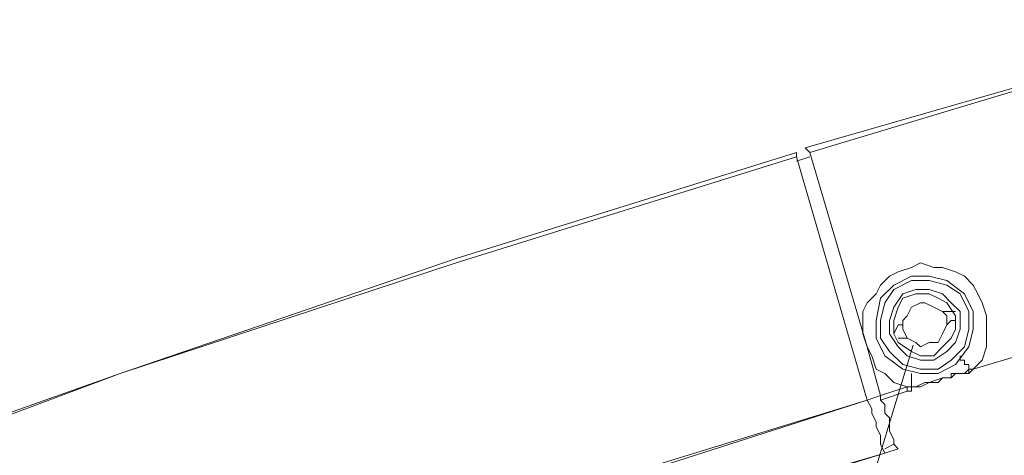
# Model space of a CAD drawing. Extents: x 44 to 177, y -263 to -14.
# Tile 668 of 1056: x 95.59 to 99.81, y -17.36 to -15.48. Entities that reach past the tile are written whole.
import ezdxf

# ---------------------------------------------------------------- set-up
doc = ezdxf.new("R2010")
doc.units = 0
doc.header["$MEASUREMENT"] = 0
doc.layers.add('Livello 1', color=7, linetype='Continuous', lineweight=0)

# ---------------------------------------------------------------- blocks, each defined once
blk = doc.blocks.new('Block_0')
at = {"layer": 'Livello 1', "color": 250, "lineweight": 9, "true_color": 0x333333}
for points in [[(98.9597, -16.0356), (98.9597, -16.0356), (100.8757, -15.4846), (100.8757, -15.4846)], [(100.8757, -15.4846), (100.8757, -15.4846), (98.9787, -16.0546), (98.9787, -16.0546)], [(99.2257, -16.8906), (99.2257, -16.8906), (98.9787, -16.0546), (98.9787, -16.0546)], [(98.9787, -16.0736), (98.9787, -16.0736), (98.9217, -16.0926), (98.9217, -16.0926)], [(99.2257, -17.1186), (99.2257, -17.1186), (98.9217, -16.0736), (98.9217, -16.0736)], [(100.5727, -16.7196), (100.5727, -16.7196), (99.6807, -16.9856), (99.6807, -16.9856)], [(99.6807, -16.9856), (99.6807, -16.9856), (100.5727, -16.7196), (100.5727, -16.7196)], [(99.5487, -16.7386), (99.5487, -16.7386), (99.5677, -16.7386), (99.5677, -16.7386)], [(99.6047, -16.7386), (99.6047, -16.7386), (99.5677, -16.7386), (99.5677, -16.7386)], [(99.3587, -16.7956), (99.3587, -16.7956), (99.3397, -16.8336), (99.3397, -16.8336)], [(99.3587, -16.7956), (99.3587, -16.7956), (99.3777, -16.7956), (99.3777, -16.7956)], [(95.6715, -29.2484), (95.6715, -29.2484), (99.4225, -16.8834), (99.4225, -16.8834)], [(99.2827, -17.0996), (99.2827, -17.0996), (99.2257, -16.8906), (99.2257, -16.8906)], [(99.6807, -16.9856), (99.6807, -16.9856), (99.6617, -17.0046), (99.6617, -17.0046)], [(99.6617, -16.9856), (99.6617, -16.9856), (99.6807, -16.9856), (99.6807, -16.9856)], [(99.2827, -17.0996), (99.2827, -17.0996), (99.3967, -17.0616), (99.3967, -17.0616)], [(99.3967, -17.0616), (99.3967, -17.0616), (99.4157, -17.0616), (99.4157, -17.0616)], [(99.4157, -17.0806), (99.4157, -17.0806), (99.4157, -17.0616), (99.4157, -17.0616)], [(99.2827, -17.0996), (99.2827, -17.0996), (99.2257, -17.1186), (99.2257, -17.1186)], [(99.3967, -17.0806), (99.3967, -17.0806), (99.2827, -17.1186), (99.2827, -17.1186)], [(99.4157, -17.0806), (99.4157, -17.0806), (99.3967, -17.0806), (99.3967, -17.0806)], [(99.3397, -17.3086), (99.3397, -17.3086), (99.3017, -17.3276), (99.3017, -17.3276)], [(98.2587, -17.6506), (98.2587, -17.6506), (99.3017, -17.3466), (99.3017, -17.3466)], [(99.3587, -17.3276), (99.3587, -17.3276), (99.3017, -17.3466), (99.3017, -17.3466)]]:
    blk.add_open_spline(points, degree=3, dxfattribs=at)
for points, knots in [([(57.4157, -88.0546), (57.4157, -88.0546), (57.0927, -86.5536), (57.0927, -86.5536), (57.0927, -86.5536), (56.7897, -85.0516), (56.7897, -85.0516), (56.7897, -85.0516), (56.5237, -83.5506), (56.5237, -83.5506), (56.5237, -83.5506), (56.2957, -82.0496), (56.2957, -82.0496), (56.2957, -82.0496), (56.1067, -80.5296), (56.1067, -80.5296), (56.1067, -80.5296), (55.9737, -79.0096), (55.9737, -79.0096), (55.9737, -79.0096), (55.8597, -77.4886), (55.8597, -77.4886), (55.8597, -77.4886), (55.7837, -75.9496), (55.7837, -75.9496), (55.7837, -75.9496), (55.7647, -74.4296), (55.7647, -74.4296), (55.7647, -74.4296), (55.7647, -72.8906), (55.7647, -72.8906), (55.7647, -72.8906), (55.8027, -71.3706), (55.8027, -71.3706), (55.8027, -71.3706), (55.8977, -69.8496), (55.8977, -69.8496), (55.8977, -69.8496), (56.0117, -68.3296), (56.0117, -68.3296), (56.0117, -68.3296), (56.1827, -66.8096), (56.1827, -66.8096), (56.1827, -66.8096), (56.3717, -65.2896), (56.3717, -65.2896), (56.3717, -65.2896), (56.6187, -63.7886), (56.6187, -63.7886), (56.6187, -63.7886), (56.9037, -62.2676), (56.9037, -62.2676), (56.9037, -62.2676), (57.2067, -60.7856), (57.2067, -60.7856), (57.2067, -60.7856), (57.5667, -59.2846), (57.5667, -59.2846), (57.5667, -59.2846), (57.9467, -57.8216), (57.9467, -57.8216), (57.9467, -57.8216), (58.3827, -56.3586), (58.3827, -56.3586), (58.3827, -56.3586), (58.8377, -54.8956), (58.8377, -54.8956), (58.8377, -54.8956), (59.3317, -53.4506), (59.3317, -53.4506), (59.3317, -53.4506), (59.8817, -52.0256), (59.8817, -52.0256), (59.8817, -52.0256), (60.4507, -50.6006), (60.4507, -50.6006), (60.4507, -50.6006), (61.0577, -49.1946), (61.0577, -49.1946), (61.0577, -49.1946), (61.7027, -47.8076), (61.7027, -47.8076), (61.7027, -47.8076), (62.3667, -46.4386), (62.3667, -46.4386), (62.3667, -46.4386), (63.0877, -45.0896), (63.0877, -45.0896), (63.0877, -45.0896), (63.8277, -43.7596), (63.8277, -43.7596), (63.8277, -43.7596), (64.6047, -42.4486), (64.6047, -42.4486), (64.6047, -42.4486), (65.4207, -41.1566), (65.4207, -41.1566), (65.4207, -41.1566), (66.2747, -39.8836), (66.2747, -39.8836), (66.2747, -39.8836), (67.1467, -38.6296), (67.1467, -38.6296), (67.1467, -38.6296), (68.0577, -37.4126), (68.0577, -37.4126), (68.0577, -37.4126), (68.9877, -36.1966), (68.9877, -36.1966), (68.9877, -36.1966), (69.9547, -35.0186), (69.9547, -35.0186), (69.9547, -35.0186), (70.9597, -33.8596), (70.9597, -33.8596), (70.9597, -33.8596), (71.9847, -32.7386), (71.9847, -32.7386), (71.9847, -32.7386), (73.0467, -31.6366), (73.0467, -31.6366), (73.0467, -31.6366), (74.1277, -30.5526), (74.1277, -30.5526), (74.1277, -30.5526), (75.2287, -29.5076), (75.2287, -29.5076), (75.2287, -29.5076), (76.3667, -28.4816), (76.3667, -28.4816), (76.3667, -28.4816), (77.5237, -27.4936), (77.5237, -27.4936), (77.5237, -27.4936), (78.7187, -26.5246), (78.7187, -26.5246), (78.7187, -26.5246), (79.9327, -25.5936), (79.9327, -25.5936), (79.9327, -25.5936), (81.1657, -24.7006), (81.1657, -24.7006), (81.1657, -24.7006), (82.4177, -23.8266), (82.4177, -23.8266), (82.4177, -23.8266), (83.6887, -22.9906), (83.6887, -22.9906), (83.6887, -22.9906), (84.9977, -22.1916), (84.9977, -22.1916), (84.9977, -22.1916), (86.3067, -21.4316), (86.3067, -21.4316), (86.3067, -21.4316), (87.6537, -20.6906), (87.6537, -20.6906), (87.6537, -20.6906), (89.0007, -19.9876), (89.0007, -19.9876), (89.0007, -19.9876), (90.3667, -19.3226), (90.3667, -19.3226), (90.3667, -19.3226), (91.7517, -18.6766), (91.7517, -18.6766), (91.7517, -18.6766), (93.1557, -18.0876), (93.1557, -18.0876), (93.1557, -18.0876), (94.5777, -17.5176), (94.5777, -17.5176), (94.5777, -17.5176), (96.0197, -17.0046), (96.0197, -17.0046), (96.0197, -17.0046), (97.4617, -16.5106), (97.4617, -16.5106), (97.4617, -16.5106), (98.9217, -16.0546), (98.9217, -16.0546)], [0, 0, 0, 0, 1, 1, 1, 2, 2, 2, 3, 3, 3, 4, 4, 4, 5, 5, 5, 6, 6, 6, 7, 7, 7, 8, 8, 8, 9, 9, 9, 10, 10, 10, 11, 11, 11, 12, 12, 12, 13, 13, 13, 14, 14, 14, 15, 15, 15, 16, 16, 16, 17, 17, 17, 18, 18, 18, 19, 19, 19, 20, 20, 20, 21, 21, 21, 22, 22, 22, 23, 23, 23, 24, 24, 24, 25, 25, 25, 26, 26, 26, 27, 27, 27, 28, 28, 28, 29, 29, 29, 30, 30, 30, 31, 31, 31, 32, 32, 32, 33, 33, 33, 34, 34, 34, 35, 35, 35, 36, 36, 36, 37, 37, 37, 38, 38, 38, 39, 39, 39, 40, 40, 40, 41, 41, 41, 42, 42, 42, 43, 43, 43, 44, 44, 44, 45, 45, 45, 46, 46, 46, 47, 47, 47, 48, 48, 48, 49, 49, 49, 50, 50, 50, 51, 51, 51, 52, 52, 52, 53, 53, 53, 54, 54, 54, 55, 55, 55, 56, 56, 56, 57, 57, 57, 58, 58, 58, 59, 59, 59, 60, 60, 60, 60]), ([(98.9217, -16.0546), (98.9217, -16.0546), (98.9217, -16.0546), (98.9217, -16.0546), (98.9217, -16.0546), (98.9217, -16.0736), (98.9217, -16.0736)], [0, 0, 0, 0, 1, 1, 1, 2, 2, 2, 2]), ([(98.9787, -16.0546), (98.9787, -16.0546), (98.9787, -16.0546), (98.9787, -16.0546), (98.9787, -16.0546), (98.9597, -16.0356), (98.9597, -16.0356)], [0, 0, 0, 0, 1, 1, 1, 2, 2, 2, 2]), ([(98.9217, -16.0736), (98.9217, -16.0736), (97.4617, -16.5296), (97.4617, -16.5296), (97.4617, -16.5296), (96.0197, -17.0046), (96.0197, -17.0046), (96.0197, -17.0046), (94.5967, -17.5366), (94.5967, -17.5366), (94.5967, -17.5366), (93.1747, -18.1066), (93.1747, -18.1066), (93.1747, -18.1066), (91.7707, -18.6956), (91.7707, -18.6956), (91.7707, -18.6956), (90.3857, -19.3226), (90.3857, -19.3226), (90.3857, -19.3226), (89.0007, -20.0066), (89.0007, -20.0066), (89.0007, -20.0066), (87.6537, -20.7096), (87.6537, -20.7096), (87.6537, -20.7096), (86.3067, -21.4316), (86.3067, -21.4316), (86.3067, -21.4316), (84.9977, -22.2106), (84.9977, -22.2106), (84.9977, -22.2106), (83.7077, -23.0096), (83.7077, -23.0096), (83.7077, -23.0096), (82.4177, -23.8456), (82.4177, -23.8456), (82.4177, -23.8456), (81.1657, -24.7196), (81.1657, -24.7196), (81.1657, -24.7196), (79.9327, -25.6126), (79.9327, -25.6126), (79.9327, -25.6126), (78.7187, -26.5436), (78.7187, -26.5436), (78.7187, -26.5436), (77.5427, -27.5126), (77.5427, -27.5126), (77.5427, -27.5126), (76.3857, -28.5006), (76.3857, -28.5006), (76.3857, -28.5006), (75.2477, -29.5076), (75.2477, -29.5076), (75.2477, -29.5076), (74.1277, -30.5716), (74.1277, -30.5716), (74.1277, -30.5716), (73.0467, -31.6366), (73.0467, -31.6366), (73.0467, -31.6366), (72.0037, -32.7386), (72.0037, -32.7386), (72.0037, -32.7386), (70.9787, -33.8786), (70.9787, -33.8786), (70.9787, -33.8786), (69.9737, -35.0376), (69.9737, -35.0376), (69.9737, -35.0376), (69.0057, -36.2156), (69.0057, -36.2156), (69.0057, -36.2156), (68.0577, -37.4126), (68.0577, -37.4126), (68.0577, -37.4126), (67.1657, -38.6476), (67.1657, -38.6476), (67.1657, -38.6476), (66.2747, -39.8836), (66.2747, -39.8836), (66.2747, -39.8836), (65.4397, -41.1566), (65.4397, -41.1566), (65.4397, -41.1566), (64.6237, -42.4486), (64.6237, -42.4486), (64.6237, -42.4486), (63.8467, -43.7786), (63.8467, -43.7786), (63.8467, -43.7786), (63.1067, -45.1086), (63.1067, -45.1086), (63.1067, -45.1086), (62.3857, -46.4576), (62.3857, -46.4576), (62.3857, -46.4576), (61.7027, -47.8266), (61.7027, -47.8266), (61.7027, -47.8266), (61.0767, -49.2136), (61.0767, -49.2136), (61.0767, -49.2136), (60.4697, -50.6006), (60.4697, -50.6006), (60.4697, -50.6006), (59.8817, -52.0256), (59.8817, -52.0256), (59.8817, -52.0256), (59.3507, -53.4506), (59.3507, -53.4506), (59.3507, -53.4506), (58.8567, -54.8956), (58.8567, -54.8956), (58.8567, -54.8956), (58.3827, -56.3586), (58.3827, -56.3586), (58.3827, -56.3586), (57.9657, -57.8216), (57.9657, -57.8216), (57.9657, -57.8216), (57.5667, -59.3036), (57.5667, -59.3036), (57.5667, -59.3036), (57.2257, -60.7856), (57.2257, -60.7856), (57.2257, -60.7856), (56.9037, -62.2876), (56.9037, -62.2876), (56.9037, -62.2876), (56.6377, -63.7886), (56.6377, -63.7886), (56.6377, -63.7886), (56.3907, -65.2896), (56.3907, -65.2896), (56.3907, -65.2896), (56.2017, -66.8096), (56.2017, -66.8096), (56.2017, -66.8096), (56.0307, -68.3296), (56.0307, -68.3296), (56.0307, -68.3296), (55.9167, -69.8496), (55.9167, -69.8496), (55.9167, -69.8496), (55.8217, -71.3706), (55.8217, -71.3706), (55.8217, -71.3706), (55.7837, -72.8906), (55.7837, -72.8906), (55.7837, -72.8906), (55.7647, -74.4296), (55.7647, -74.4296), (55.7647, -74.4296), (55.8027, -75.9496), (55.8027, -75.9496), (55.8027, -75.9496), (55.8787, -77.4886), (55.8787, -77.4886), (55.8787, -77.4886), (55.9927, -79.0096), (55.9927, -79.0096), (55.9927, -79.0096), (56.1257, -80.5296), (56.1257, -80.5296), (56.1257, -80.5296), (56.3147, -82.0496), (56.3147, -82.0496), (56.3147, -82.0496), (56.5427, -83.5506), (56.5427, -83.5506), (56.5427, -83.5506), (56.8087, -85.0516), (56.8087, -85.0516), (56.8087, -85.0516), (57.0927, -86.5536), (57.0927, -86.5536), (57.0927, -86.5536), (57.4347, -88.0546), (57.4347, -88.0546)], [0, 0, 0, 0, 1, 1, 1, 2, 2, 2, 3, 3, 3, 4, 4, 4, 5, 5, 5, 6, 6, 6, 7, 7, 7, 8, 8, 8, 9, 9, 9, 10, 10, 10, 11, 11, 11, 12, 12, 12, 13, 13, 13, 14, 14, 14, 15, 15, 15, 16, 16, 16, 17, 17, 17, 18, 18, 18, 19, 19, 19, 20, 20, 20, 21, 21, 21, 22, 22, 22, 23, 23, 23, 24, 24, 24, 25, 25, 25, 26, 26, 26, 27, 27, 27, 28, 28, 28, 29, 29, 29, 30, 30, 30, 31, 31, 31, 32, 32, 32, 33, 33, 33, 34, 34, 34, 35, 35, 35, 36, 36, 36, 37, 37, 37, 38, 38, 38, 39, 39, 39, 40, 40, 40, 41, 41, 41, 42, 42, 42, 43, 43, 43, 44, 44, 44, 45, 45, 45, 46, 46, 46, 47, 47, 47, 48, 48, 48, 49, 49, 49, 50, 50, 50, 51, 51, 51, 52, 52, 52, 53, 53, 53, 54, 54, 54, 55, 55, 55, 56, 56, 56, 57, 57, 57, 58, 58, 58, 59, 59, 59, 60, 60, 60, 60]), ([(99.2257, -16.8906), (99.2257, -16.8906), (99.2067, -16.8336), (99.2067, -16.8336), (99.2067, -16.8336), (99.2067, -16.7956), (99.2067, -16.7956), (99.2067, -16.7956), (99.2067, -16.7386), (99.2067, -16.7386), (99.2067, -16.7386), (99.2257, -16.7006), (99.2257, -16.7006), (99.2257, -16.7006), (99.2637, -16.6626), (99.2637, -16.6626), (99.2637, -16.6626), (99.2827, -16.6246), (99.2827, -16.6246), (99.2827, -16.6246), (99.3207, -16.5866), (99.3207, -16.5866), (99.3207, -16.5866), (99.3587, -16.5676), (99.3587, -16.5676), (99.3587, -16.5676), (99.4157, -16.5486), (99.4157, -16.5486), (99.4157, -16.5486), (99.4537, -16.5296), (99.4537, -16.5296), (99.4537, -16.5296), (99.5107, -16.5486), (99.5107, -16.5486), (99.5107, -16.5486), (99.5487, -16.5486), (99.5487, -16.5486), (99.5487, -16.5486), (99.6047, -16.5676), (99.6047, -16.5676), (99.6047, -16.5676), (99.6427, -16.5866), (99.6427, -16.5866), (99.6427, -16.5866), (99.6807, -16.6246), (99.6807, -16.6246), (99.6807, -16.6246), (99.6997, -16.6626), (99.6997, -16.6626), (99.6997, -16.6626), (99.7187, -16.7006), (99.7187, -16.7006), (99.7187, -16.7006), (99.7377, -16.7576), (99.7377, -16.7576), (99.7377, -16.7576), (99.7377, -16.7956), (99.7377, -16.7956), (99.7377, -16.7956), (99.7377, -16.8526), (99.7377, -16.8526), (99.7377, -16.8526), (99.7377, -16.8906), (99.7377, -16.8906), (99.7377, -16.8906), (99.7187, -16.9476), (99.7187, -16.9476), (99.7187, -16.9476), (99.6807, -16.9856), (99.6807, -16.9856)], [0, 0, 0, 0, 1, 1, 1, 2, 2, 2, 3, 3, 3, 4, 4, 4, 5, 5, 5, 6, 6, 6, 7, 7, 7, 8, 8, 8, 9, 9, 9, 10, 10, 10, 11, 11, 11, 12, 12, 12, 13, 13, 13, 14, 14, 14, 15, 15, 15, 16, 16, 16, 17, 17, 17, 18, 18, 18, 19, 19, 19, 20, 20, 20, 21, 21, 21, 22, 22, 22, 23, 23, 23, 23]), ([(99.5297, -17.0046), (99.5297, -17.0046), (99.4537, -17.0046), (99.4537, -17.0046), (99.4537, -17.0046), (99.3777, -16.9856), (99.3777, -16.9856), (99.3777, -16.9856), (99.3017, -16.9286), (99.3017, -16.9286), (99.3017, -16.9286), (99.2637, -16.8526), (99.2637, -16.8526), (99.2637, -16.8526), (99.2637, -16.7766), (99.2637, -16.7766), (99.2637, -16.7766), (99.2827, -16.6816), (99.2827, -16.6816), (99.2827, -16.6816), (99.3397, -16.6246), (99.3397, -16.6246), (99.3397, -16.6246), (99.4157, -16.5866), (99.4157, -16.5866), (99.4157, -16.5866), (99.4917, -16.5866), (99.4917, -16.5866), (99.4917, -16.5866), (99.5677, -16.6056), (99.5677, -16.6056), (99.5677, -16.6056), (99.6427, -16.6626), (99.6427, -16.6626), (99.6427, -16.6626), (99.6807, -16.7386), (99.6807, -16.7386), (99.6807, -16.7386), (99.6807, -16.8146), (99.6807, -16.8146), (99.6807, -16.8146), (99.6617, -16.8906), (99.6617, -16.8906), (99.6617, -16.8906), (99.6047, -16.9666), (99.6047, -16.9666), (99.6047, -16.9666), (99.5297, -17.0046), (99.5297, -17.0046)], [0, 0, 0, 0, 1, 1, 1, 2, 2, 2, 3, 3, 3, 4, 4, 4, 5, 5, 5, 6, 6, 6, 7, 7, 7, 8, 8, 8, 9, 9, 9, 10, 10, 10, 11, 11, 11, 12, 12, 12, 13, 13, 13, 14, 14, 14, 15, 15, 15, 16, 16, 16, 16]), ([(99.5297, -16.9856), (99.5297, -16.9856), (99.5857, -16.9476), (99.5857, -16.9476), (99.5857, -16.9476), (99.6427, -16.8906), (99.6427, -16.8906), (99.6427, -16.8906), (99.6617, -16.8146), (99.6617, -16.8146), (99.6617, -16.8146), (99.6617, -16.7386), (99.6617, -16.7386), (99.6617, -16.7386), (99.6237, -16.6626), (99.6237, -16.6626), (99.6237, -16.6626), (99.5677, -16.6246), (99.5677, -16.6246), (99.5677, -16.6246), (99.4917, -16.6056), (99.4917, -16.6056), (99.4917, -16.6056), (99.4157, -16.6056), (99.4157, -16.6056), (99.4157, -16.6056), (99.3397, -16.6436), (99.3397, -16.6436), (99.3397, -16.6436), (99.3017, -16.7006), (99.3017, -16.7006), (99.3017, -16.7006), (99.2827, -16.7766), (99.2827, -16.7766), (99.2827, -16.7766), (99.2827, -16.8526), (99.2827, -16.8526), (99.2827, -16.8526), (99.3207, -16.9096), (99.3207, -16.9096), (99.3207, -16.9096), (99.3777, -16.9666), (99.3777, -16.9666), (99.3777, -16.9666), (99.4537, -16.9856), (99.4537, -16.9856), (99.4537, -16.9856), (99.5297, -16.9856), (99.5297, -16.9856)], [0, 0, 0, 0, 1, 1, 1, 2, 2, 2, 3, 3, 3, 4, 4, 4, 5, 5, 5, 6, 6, 6, 7, 7, 7, 8, 8, 8, 9, 9, 9, 10, 10, 10, 11, 11, 11, 12, 12, 12, 13, 13, 13, 14, 14, 14, 15, 15, 15, 16, 16, 16, 16]), ([(99.5107, -16.9476), (99.5107, -16.9476), (99.4537, -16.9476), (99.4537, -16.9476), (99.4537, -16.9476), (99.3967, -16.9286), (99.3967, -16.9286), (99.3967, -16.9286), (99.3587, -16.8906), (99.3587, -16.8906), (99.3587, -16.8906), (99.3207, -16.8336), (99.3207, -16.8336), (99.3207, -16.8336), (99.3207, -16.7766), (99.3207, -16.7766), (99.3207, -16.7766), (99.3397, -16.7196), (99.3397, -16.7196), (99.3397, -16.7196), (99.3777, -16.6626), (99.3777, -16.6626), (99.3777, -16.6626), (99.4347, -16.6436), (99.4347, -16.6436), (99.4347, -16.6436), (99.4917, -16.6436), (99.4917, -16.6436), (99.4917, -16.6436), (99.5487, -16.6626), (99.5487, -16.6626), (99.5487, -16.6626), (99.5857, -16.7006), (99.5857, -16.7006), (99.5857, -16.7006), (99.6237, -16.7386), (99.6237, -16.7386), (99.6237, -16.7386), (99.6237, -16.8146), (99.6237, -16.8146), (99.6237, -16.8146), (99.6047, -16.8716), (99.6047, -16.8716), (99.6047, -16.8716), (99.5677, -16.9096), (99.5677, -16.9096), (99.5677, -16.9096), (99.5107, -16.9476), (99.5107, -16.9476)], [0, 0, 0, 0, 1, 1, 1, 2, 2, 2, 3, 3, 3, 4, 4, 4, 5, 5, 5, 6, 6, 6, 7, 7, 7, 8, 8, 8, 9, 9, 9, 10, 10, 10, 11, 11, 11, 12, 12, 12, 13, 13, 13, 14, 14, 14, 15, 15, 15, 16, 16, 16, 16]), ([(99.5107, -16.9286), (99.5107, -16.9286), (99.5487, -16.8906), (99.5487, -16.8906), (99.5487, -16.8906), (99.5857, -16.8526), (99.5857, -16.8526), (99.5857, -16.8526), (99.6047, -16.8146), (99.6047, -16.8146), (99.6047, -16.8146), (99.6047, -16.7576), (99.6047, -16.7576), (99.6047, -16.7576), (99.5677, -16.7006), (99.5677, -16.7006), (99.5677, -16.7006), (99.5297, -16.6816), (99.5297, -16.6816), (99.5297, -16.6816), (99.4917, -16.6626), (99.4917, -16.6626), (99.4917, -16.6626), (99.4347, -16.6626), (99.4347, -16.6626), (99.4347, -16.6626), (99.3777, -16.6816), (99.3777, -16.6816), (99.3777, -16.6816), (99.3587, -16.7196), (99.3587, -16.7196), (99.3587, -16.7196), (99.3397, -16.7766), (99.3397, -16.7766), (99.3397, -16.7766), (99.3397, -16.8336), (99.3397, -16.8336), (99.3397, -16.8336), (99.3587, -16.8716), (99.3587, -16.8716), (99.3587, -16.8716), (99.4157, -16.9096), (99.4157, -16.9096), (99.4157, -16.9096), (99.4537, -16.9286), (99.4537, -16.9286), (99.4537, -16.9286), (99.5107, -16.9286), (99.5107, -16.9286)], [0, 0, 0, 0, 1, 1, 1, 2, 2, 2, 3, 3, 3, 4, 4, 4, 5, 5, 5, 6, 6, 6, 7, 7, 7, 8, 8, 8, 9, 9, 9, 10, 10, 10, 11, 11, 11, 12, 12, 12, 13, 13, 13, 14, 14, 14, 15, 15, 15, 16, 16, 16, 16]), ([(99.4157, -16.7196), (99.4157, -16.7196), (99.3967, -16.7576), (99.3967, -16.7576), (99.3967, -16.7576), (99.3777, -16.7766), (99.3777, -16.7766), (99.3777, -16.7766), (99.3777, -16.8146), (99.3777, -16.8146), (99.3777, -16.8146), (99.3967, -16.8526), (99.3967, -16.8526), (99.3967, -16.8526), (99.4347, -16.8716), (99.4347, -16.8716), (99.4347, -16.8716), (99.4537, -16.8906), (99.4537, -16.8906), (99.4537, -16.8906), (99.4917, -16.8716), (99.4917, -16.8716), (99.4917, -16.8716), (99.5297, -16.8716), (99.5297, -16.8716), (99.5297, -16.8716), (99.5487, -16.8336), (99.5487, -16.8336), (99.5487, -16.8336), (99.5677, -16.7956), (99.5677, -16.7956), (99.5677, -16.7956), (99.5677, -16.7576), (99.5677, -16.7576), (99.5677, -16.7576), (99.5487, -16.7386), (99.5487, -16.7386), (99.5487, -16.7386), (99.5107, -16.7196), (99.5107, -16.7196), (99.5107, -16.7196), (99.4727, -16.7006), (99.4727, -16.7006), (99.4727, -16.7006), (99.4537, -16.7006), (99.4537, -16.7006), (99.4537, -16.7006), (99.4157, -16.7196), (99.4157, -16.7196)], [0, 0, 0, 0, 1, 1, 1, 2, 2, 2, 3, 3, 3, 4, 4, 4, 5, 5, 5, 6, 6, 6, 7, 7, 7, 8, 8, 8, 9, 9, 9, 10, 10, 10, 11, 11, 11, 12, 12, 12, 13, 13, 13, 14, 14, 14, 15, 15, 15, 16, 16, 16, 16]), ([(99.6047, -16.7766), (99.6047, -16.7766), (99.5857, -16.7766), (99.5857, -16.7766), (99.5857, -16.7766), (99.5677, -16.7956), (99.5677, -16.7956)], [0, 0, 0, 0, 1, 1, 1, 2, 2, 2, 2]), ([(99.3967, -16.8526), (99.3967, -16.8526), (99.3777, -16.8526), (99.3777, -16.8526), (99.3777, -16.8526), (99.3587, -16.8526), (99.3587, -16.8526)], [0, 0, 0, 0, 1, 1, 1, 2, 2, 2, 2]), ([(99.3967, -17.0616), (99.3967, -17.0616), (99.3397, -17.0426), (99.3397, -17.0426), (99.3397, -17.0426), (99.3017, -17.0046), (99.3017, -17.0046), (99.3017, -17.0046), (99.2637, -16.9856), (99.2637, -16.9856), (99.2637, -16.9856), (99.2447, -16.9286), (99.2447, -16.9286), (99.2447, -16.9286), (99.2257, -16.8906), (99.2257, -16.8906)], [0, 0, 0, 0, 1, 1, 1, 2, 2, 2, 3, 3, 3, 4, 4, 4, 5, 5, 5, 5]), ([(99.6617, -16.9856), (99.6617, -16.9856), (99.6617, -16.9856), (99.6617, -16.9856), (99.6617, -16.9856), (99.6617, -16.9666), (99.6617, -16.9666), (99.6617, -16.9666), (99.6427, -16.9666), (99.6427, -16.9666), (99.6427, -16.9666), (99.6427, -16.9476), (99.6427, -16.9476), (99.6427, -16.9476), (99.6237, -16.9476), (99.6237, -16.9476), (99.6237, -16.9476), (99.6237, -16.9286), (99.6237, -16.9286)], [0, 0, 0, 0, 1, 1, 1, 2, 2, 2, 3, 3, 3, 4, 4, 4, 5, 5, 5, 6, 6, 6, 6]), ([(99.4157, -17.0046), (99.4157, -17.0046), (99.4157, -17.0046), (99.4157, -17.0046), (99.4157, -17.0046), (99.4157, -17.0236), (99.4157, -17.0236), (99.4157, -17.0236), (99.4157, -17.0426), (99.4157, -17.0426), (99.4157, -17.0426), (99.4157, -17.0616), (99.4157, -17.0616)], [0, 0, 0, 0, 1, 1, 1, 2, 2, 2, 3, 3, 3, 4, 4, 4, 4]), ([(99.5857, -17.0236), (99.5857, -17.0236), (99.5857, -17.0236), (99.5857, -17.0236), (99.5857, -17.0236), (99.5677, -17.0236), (99.5677, -17.0236), (99.5677, -17.0236), (99.5487, -17.0236), (99.5487, -17.0236), (99.5487, -17.0236), (99.5297, -17.0426), (99.5297, -17.0426), (99.5297, -17.0426), (99.4917, -17.0426), (99.4917, -17.0426)], [0, 0, 0, 0, 1, 1, 1, 2, 2, 2, 3, 3, 3, 4, 4, 4, 5, 5, 5, 5]), ([(99.4917, -17.0426), (99.4917, -17.0426), (99.4917, -17.0426), (99.4917, -17.0426), (99.4917, -17.0426), (99.5487, -17.0236), (99.5487, -17.0236), (99.5487, -17.0236), (99.5677, -17.0236), (99.5677, -17.0236), (99.5677, -17.0236), (99.5857, -17.0236), (99.5857, -17.0236)], [0, 0, 0, 0, 1, 1, 1, 2, 2, 2, 3, 3, 3, 4, 4, 4, 4]), ([(99.5857, -17.0236), (99.5857, -17.0236), (99.5857, -17.0236), (99.5857, -17.0236), (99.5857, -17.0236), (99.5857, -17.0046), (99.5857, -17.0046), (99.5857, -17.0046), (99.6047, -17.0046), (99.6047, -17.0046), (99.6047, -17.0046), (99.6427, -17.0046), (99.6427, -17.0046), (99.6427, -17.0046), (99.6617, -16.9856), (99.6617, -16.9856)], [0, 0, 0, 0, 1, 1, 1, 2, 2, 2, 3, 3, 3, 4, 4, 4, 5, 5, 5, 5]), ([(99.6617, -17.0046), (99.6617, -17.0046), (99.6617, -17.0046), (99.6617, -17.0046), (99.6617, -17.0046), (99.6237, -17.0046), (99.6237, -17.0046), (99.6237, -17.0046), (99.6047, -17.0046), (99.6047, -17.0046), (99.6047, -17.0046), (99.5857, -17.0236), (99.5857, -17.0236)], [0, 0, 0, 0, 1, 1, 1, 2, 2, 2, 3, 3, 3, 4, 4, 4, 4]), ([(99.6617, -16.9856), (99.6617, -16.9856), (99.6617, -16.9856), (99.6617, -16.9856), (99.6617, -16.9856), (99.6617, -17.0046), (99.6617, -17.0046)], [0, 0, 0, 0, 1, 1, 1, 2, 2, 2, 2]), ([(99.3967, -17.0616), (99.3967, -17.0616), (99.3967, -17.0616), (99.3967, -17.0616), (99.3967, -17.0616), (99.3967, -17.0806), (99.3967, -17.0806)], [0, 0, 0, 0, 1, 1, 1, 2, 2, 2, 2]), ([(99.4917, -17.0426), (99.4917, -17.0426), (99.4917, -17.0426), (99.4917, -17.0426), (99.4917, -17.0426), (99.4537, -17.0616), (99.4537, -17.0616), (99.4537, -17.0616), (99.4157, -17.0616), (99.4157, -17.0616), (99.4157, -17.0616), (99.4157, -17.0806), (99.4157, -17.0806)], [0, 0, 0, 0, 1, 1, 1, 2, 2, 2, 3, 3, 3, 4, 4, 4, 4]), ([(99.4157, -17.0616), (99.4157, -17.0616), (99.4347, -17.0616), (99.4347, -17.0616), (99.4347, -17.0616), (99.4727, -17.0426), (99.4727, -17.0426), (99.4727, -17.0426), (99.4917, -17.0426), (99.4917, -17.0426)], [0, 0, 0, 0, 1, 1, 1, 2, 2, 2, 3, 3, 3, 3]), ([(99.2827, -17.1186), (99.2827, -17.1186), (99.2827, -17.1186), (99.2827, -17.1186), (99.2827, -17.1186), (99.2827, -17.0996), (99.2827, -17.0996)], [0, 0, 0, 0, 1, 1, 1, 2, 2, 2, 2]), ([(58.4967, -87.7886), (58.4967, -87.7886), (58.1557, -86.3256), (58.1557, -86.3256), (58.1557, -86.3256), (57.8707, -84.8616), (57.8707, -84.8616), (57.8707, -84.8616), (57.6047, -83.3796), (57.6047, -83.3796), (57.6047, -83.3796), (57.3967, -81.8976), (57.3967, -81.8976), (57.3967, -81.8976), (57.2067, -80.4156), (57.2067, -80.4156), (57.2067, -80.4156), (57.0547, -78.9146), (57.0547, -78.9146), (57.0547, -78.9146), (56.9597, -77.4126), (56.9597, -77.4126), (56.9597, -77.4126), (56.8847, -75.9116), (56.8847, -75.9116), (56.8847, -75.9116), (56.8657, -74.4106), (56.8657, -74.4106), (56.8657, -74.4106), (56.8657, -72.9096), (56.8657, -72.9096), (56.8657, -72.9096), (56.9037, -71.4276), (56.9037, -71.4276), (56.9037, -71.4276), (56.9977, -69.9256), (56.9977, -69.9256), (56.9977, -69.9256), (57.1117, -68.4246), (57.1117, -68.4246), (57.1117, -68.4246), (57.2637, -66.9426), (57.2637, -66.9426), (57.2637, -66.9426), (57.4727, -65.4416), (57.4727, -65.4416), (57.4727, -65.4416), (57.6997, -63.9596), (57.6997, -63.9596), (57.6997, -63.9596), (57.9657, -62.4966), (57.9657, -62.4966), (57.9657, -62.4966), (58.2877, -61.0136), (58.2877, -61.0136), (58.2877, -61.0136), (58.6297, -59.5696), (58.6297, -59.5696), (58.6297, -59.5696), (59.0087, -58.1066), (59.0087, -58.1066), (59.0087, -58.1066), (59.4267, -56.6626), (59.4267, -56.6626), (59.4267, -56.6626), (59.8817, -55.2376), (59.8817, -55.2376), (59.8817, -55.2376), (60.3747, -53.8306), (60.3747, -53.8306), (60.3747, -53.8306), (60.9057, -52.4246), (60.9057, -52.4246), (60.9057, -52.4246), (61.4557, -51.0376), (61.4557, -51.0376), (61.4557, -51.0376), (62.0627, -49.6506), (62.0627, -49.6506), (62.0627, -49.6506), (62.6887, -48.2826), (62.6887, -48.2826), (62.6887, -48.2826), (63.3527, -46.9526), (63.3527, -46.9526), (63.3527, -46.9526), (64.0547, -45.6216), (64.0547, -45.6216), (64.0547, -45.6216), (64.7757, -44.3106), (64.7757, -44.3106), (64.7757, -44.3106), (65.5537, -43.0186), (65.5537, -43.0186), (65.5537, -43.0186), (66.3507, -41.7456), (66.3507, -41.7456), (66.3507, -41.7456), (67.1847, -40.5106), (67.1847, -40.5106), (67.1847, -40.5106), (68.0387, -39.2756), (68.0387, -39.2756), (68.0387, -39.2756), (68.9307, -38.0776), (68.9307, -38.0776), (68.9307, -38.0776), (69.8597, -36.8806), (69.8597, -36.8806), (69.8597, -36.8806), (70.8087, -35.7216), (70.8087, -35.7216), (70.8087, -35.7216), (71.7757, -34.6006), (71.7757, -34.6006), (71.7757, -34.6006), (72.7817, -33.4796), (72.7817, -33.4796), (72.7817, -33.4796), (73.8247, -32.3966), (73.8247, -32.3966), (73.8247, -32.3966), (74.8867, -31.3516), (74.8867, -31.3516), (74.8867, -31.3516), (75.9877, -30.3246), (75.9877, -30.3246), (75.9877, -30.3246), (77.0877, -29.3176), (77.0877, -29.3176), (77.0877, -29.3176), (78.2257, -28.3486), (78.2257, -28.3486), (78.2257, -28.3486), (79.4017, -27.3986), (79.4017, -27.3986), (79.4017, -27.3986), (80.5777, -26.4866), (80.5777, -26.4866), (80.5777, -26.4866), (81.7917, -25.5936), (81.7917, -25.5936), (81.7917, -25.5936), (83.0247, -24.7576), (83.0247, -24.7576), (83.0247, -24.7576), (84.2777, -23.9216), (84.2777, -23.9216), (84.2777, -23.9216), (85.5487, -23.1426), (85.5487, -23.1426), (85.5487, -23.1426), (86.8567, -22.3816), (86.8567, -22.3816), (86.8567, -22.3816), (88.1657, -21.6596), (88.1657, -21.6596), (88.1657, -21.6596), (89.4937, -20.9756), (89.4937, -20.9756), (89.4937, -20.9756), (90.8407, -20.3106), (90.8407, -20.3106), (90.8407, -20.3106), (92.2067, -19.6836), (92.2067, -19.6836), (92.2067, -19.6836), (93.5727, -19.1136), (93.5727, -19.1136), (93.5727, -19.1136), (94.9767, -18.5626), (94.9767, -18.5626), (94.9767, -18.5626), (96.3797, -18.0306), (96.3797, -18.0306), (96.3797, -18.0306), (97.8027, -17.5556), (97.8027, -17.5556), (97.8027, -17.5556), (99.2257, -17.1186), (99.2257, -17.1186)], [0, 0, 0, 0, 1, 1, 1, 2, 2, 2, 3, 3, 3, 4, 4, 4, 5, 5, 5, 6, 6, 6, 7, 7, 7, 8, 8, 8, 9, 9, 9, 10, 10, 10, 11, 11, 11, 12, 12, 12, 13, 13, 13, 14, 14, 14, 15, 15, 15, 16, 16, 16, 17, 17, 17, 18, 18, 18, 19, 19, 19, 20, 20, 20, 21, 21, 21, 22, 22, 22, 23, 23, 23, 24, 24, 24, 25, 25, 25, 26, 26, 26, 27, 27, 27, 28, 28, 28, 29, 29, 29, 30, 30, 30, 31, 31, 31, 32, 32, 32, 33, 33, 33, 34, 34, 34, 35, 35, 35, 36, 36, 36, 37, 37, 37, 38, 38, 38, 39, 39, 39, 40, 40, 40, 41, 41, 41, 42, 42, 42, 43, 43, 43, 44, 44, 44, 45, 45, 45, 46, 46, 46, 47, 47, 47, 48, 48, 48, 49, 49, 49, 50, 50, 50, 51, 51, 51, 52, 52, 52, 53, 53, 53, 54, 54, 54, 55, 55, 55, 56, 56, 56, 57, 57, 57, 58, 58, 58, 59, 59, 59, 60, 60, 60, 60]), ([(99.2257, -17.1186), (99.2257, -17.1186), (97.8027, -17.5746), (97.8027, -17.5746), (97.8027, -17.5746), (96.3797, -18.0496), (96.3797, -18.0496), (96.3797, -18.0496), (94.9767, -18.5626), (94.9767, -18.5626), (94.9767, -18.5626), (93.5917, -19.1136), (93.5917, -19.1136), (93.5917, -19.1136), (92.2067, -19.7026), (92.2067, -19.7026), (92.2067, -19.7026), (90.8407, -20.3296), (90.8407, -20.3296), (90.8407, -20.3296), (89.4937, -20.9756), (89.4937, -20.9756), (89.4937, -20.9756), (88.1657, -21.6786), (88.1657, -21.6786), (88.1657, -21.6786), (86.8567, -22.4006), (86.8567, -22.4006), (86.8567, -22.4006), (85.5677, -23.1426), (85.5677, -23.1426), (85.5677, -23.1426), (84.2967, -23.9406), (84.2967, -23.9406), (84.2967, -23.9406), (83.0437, -24.7576), (83.0437, -24.7576), (83.0437, -24.7576), (81.8107, -25.6126), (81.8107, -25.6126), (81.8107, -25.6126), (80.5967, -26.4866), (80.5967, -26.4866), (80.5967, -26.4866), (79.4017, -27.4176), (79.4017, -27.4176), (79.4017, -27.4176), (78.2447, -28.3486), (78.2447, -28.3486), (78.2447, -28.3486), (77.1067, -29.3176), (77.1067, -29.3176), (77.1067, -29.3176), (75.9877, -30.3246), (75.9877, -30.3246), (75.9877, -30.3246), (74.9057, -31.3516), (74.9057, -31.3516), (74.9057, -31.3516), (73.8437, -32.4156), (73.8437, -32.4156), (73.8437, -32.4156), (72.8007, -33.4986), (72.8007, -33.4986), (72.8007, -33.4986), (71.7947, -34.6006), (71.7947, -34.6006), (71.7947, -34.6006), (70.8087, -35.7406), (70.8087, -35.7406), (70.8087, -35.7406), (69.8597, -36.8996), (69.8597, -36.8996), (69.8597, -36.8996), (68.9497, -38.0776), (68.9497, -38.0776), (68.9497, -38.0776), (68.0577, -39.2756), (68.0577, -39.2756), (68.0577, -39.2756), (67.1847, -40.5106), (67.1847, -40.5106), (67.1847, -40.5106), (66.3697, -41.7646), (66.3697, -41.7646), (66.3697, -41.7646), (65.5537, -43.0376), (65.5537, -43.0376), (65.5537, -43.0376), (64.7947, -44.3106), (64.7947, -44.3106), (64.7947, -44.3106), (64.0737, -45.6216), (64.0737, -45.6216), (64.0737, -45.6216), (63.3717, -46.9526), (63.3717, -46.9526), (63.3717, -46.9526), (62.7077, -48.3016), (62.7077, -48.3016), (62.7077, -48.3016), (62.0627, -49.6506), (62.0627, -49.6506), (62.0627, -49.6506), (61.4747, -51.0376), (61.4747, -51.0376), (61.4747, -51.0376), (60.9057, -52.4246), (60.9057, -52.4246), (60.9057, -52.4246), (60.3937, -53.8306), (60.3937, -53.8306), (60.3937, -53.8306), (59.9007, -55.2376), (59.9007, -55.2376), (59.9007, -55.2376), (59.4447, -56.6816), (59.4447, -56.6816), (59.4447, -56.6816), (59.0277, -58.1066), (59.0277, -58.1066), (59.0277, -58.1066), (58.6487, -59.5696), (58.6487, -59.5696), (58.6487, -59.5696), (58.2877, -61.0326), (58.2877, -61.0326), (58.2877, -61.0326), (57.9847, -62.4966), (57.9847, -62.4966), (57.9847, -62.4966), (57.7187, -63.9596), (57.7187, -63.9596), (57.7187, -63.9596), (57.4917, -65.4416), (57.4917, -65.4416), (57.4917, -65.4416), (57.2827, -66.9426), (57.2827, -66.9426), (57.2827, -66.9426), (57.1307, -68.4246), (57.1307, -68.4246), (57.1307, -68.4246), (57.0167, -69.9256), (57.0167, -69.9256), (57.0167, -69.9256), (56.9217, -71.4276), (56.9217, -71.4276), (56.9217, -71.4276), (56.8847, -72.9096), (56.8847, -72.9096), (56.8847, -72.9096), (56.8657, -74.4106), (56.8657, -74.4106), (56.8657, -74.4106), (56.9037, -75.9116), (56.9037, -75.9116), (56.9037, -75.9116), (56.9787, -77.4126), (56.9787, -77.4126), (56.9787, -77.4126), (57.0737, -78.9146), (57.0737, -78.9146), (57.0737, -78.9146), (57.2257, -80.3966), (57.2257, -80.3966), (57.2257, -80.3966), (57.3967, -81.8976), (57.3967, -81.8976), (57.3967, -81.8976), (57.6237, -83.3796), (57.6237, -83.3796), (57.6237, -83.3796), (57.8897, -84.8616), (57.8897, -84.8616), (57.8897, -84.8616), (58.1737, -86.3256), (58.1737, -86.3256), (58.1737, -86.3256), (58.4967, -87.7886), (58.4967, -87.7886)], [0, 0, 0, 0, 1, 1, 1, 2, 2, 2, 3, 3, 3, 4, 4, 4, 5, 5, 5, 6, 6, 6, 7, 7, 7, 8, 8, 8, 9, 9, 9, 10, 10, 10, 11, 11, 11, 12, 12, 12, 13, 13, 13, 14, 14, 14, 15, 15, 15, 16, 16, 16, 17, 17, 17, 18, 18, 18, 19, 19, 19, 20, 20, 20, 21, 21, 21, 22, 22, 22, 23, 23, 23, 24, 24, 24, 25, 25, 25, 26, 26, 26, 27, 27, 27, 28, 28, 28, 29, 29, 29, 30, 30, 30, 31, 31, 31, 32, 32, 32, 33, 33, 33, 34, 34, 34, 35, 35, 35, 36, 36, 36, 37, 37, 37, 38, 38, 38, 39, 39, 39, 40, 40, 40, 41, 41, 41, 42, 42, 42, 43, 43, 43, 44, 44, 44, 45, 45, 45, 46, 46, 46, 47, 47, 47, 48, 48, 48, 49, 49, 49, 50, 50, 50, 51, 51, 51, 52, 52, 52, 53, 53, 53, 54, 54, 54, 55, 55, 55, 56, 56, 56, 57, 57, 57, 58, 58, 58, 59, 59, 59, 60, 60, 60, 60]), ([(99.2257, -17.1186), (99.2257, -17.1186), (99.2447, -17.1566), (99.2447, -17.1566), (99.2447, -17.1566), (99.2447, -17.1756), (99.2447, -17.1756), (99.2447, -17.1756), (99.2637, -17.2136), (99.2637, -17.2136), (99.2637, -17.2136), (99.2637, -17.2326), (99.2637, -17.2326), (99.2637, -17.2326), (99.2827, -17.2706), (99.2827, -17.2706), (99.2827, -17.2706), (99.2827, -17.2896), (99.2827, -17.2896), (99.2827, -17.2896), (99.2827, -17.3086), (99.2827, -17.3086), (99.2827, -17.3086), (99.3017, -17.3466), (99.3017, -17.3466)], [0, 0, 0, 0, 1, 1, 1, 2, 2, 2, 3, 3, 3, 4, 4, 4, 5, 5, 5, 6, 6, 6, 7, 7, 7, 8, 8, 8, 8]), ([(99.3587, -17.3276), (99.3587, -17.3276), (99.3397, -17.3086), (99.3397, -17.3086), (99.3397, -17.3086), (99.3397, -17.2896), (99.3397, -17.2896), (99.3397, -17.2896), (99.3207, -17.2516), (99.3207, -17.2516), (99.3207, -17.2516), (99.3207, -17.2326), (99.3207, -17.2326), (99.3207, -17.2326), (99.3207, -17.1946), (99.3207, -17.1946), (99.3207, -17.1946), (99.3017, -17.1756), (99.3017, -17.1756), (99.3017, -17.1756), (99.3017, -17.1376), (99.3017, -17.1376), (99.3017, -17.1376), (99.2827, -17.1186), (99.2827, -17.1186)], [0, 0, 0, 0, 1, 1, 1, 2, 2, 2, 3, 3, 3, 4, 4, 4, 5, 5, 5, 6, 6, 6, 7, 7, 7, 8, 8, 8, 8]), ([(99.3017, -17.3466), (99.3017, -17.3466), (97.8787, -17.7836), (97.8787, -17.7836), (97.8787, -17.7836), (96.4557, -18.2586), (96.4557, -18.2586), (96.4557, -18.2586), (95.0527, -18.7716), (95.0527, -18.7716), (95.0527, -18.7716), (93.6677, -19.3226), (93.6677, -19.3226), (93.6677, -19.3226), (92.3017, -19.9116), (92.3017, -19.9116), (92.3017, -19.9116), (90.9357, -20.5196), (90.9357, -20.5196), (90.9357, -20.5196), (89.5887, -21.1846), (89.5887, -21.1846), (89.5887, -21.1846), (88.2797, -21.8686), (88.2797, -21.8686), (88.2797, -21.8686), (86.9707, -22.5906), (86.9707, -22.5906), (86.9707, -22.5906), (85.6807, -23.3326), (85.6807, -23.3326), (85.6807, -23.3326), (84.4097, -24.1306), (84.4097, -24.1306), (84.4097, -24.1306), (83.1577, -24.9476), (83.1577, -24.9476), (83.1577, -24.9476), (81.9247, -25.7836), (81.9247, -25.7836), (81.9247, -25.7836), (80.7297, -26.6766), (80.7297, -26.6766), (80.7297, -26.6766), (79.5347, -27.5886), (79.5347, -27.5886), (79.5347, -27.5886), (78.3777, -28.5196), (78.3777, -28.5196), (78.3777, -28.5196), (77.2397, -29.4886), (77.2397, -29.4886), (77.2397, -29.4886), (76.1387, -30.4956), (76.1387, -30.4956), (76.1387, -30.4956), (75.0577, -31.5226), (75.0577, -31.5226), (75.0577, -31.5226), (73.9957, -32.5676), (73.9957, -32.5676), (73.9957, -32.5676), (72.9707, -33.6506), (72.9707, -33.6506), (72.9707, -33.6506), (71.9657, -34.7526), (71.9657, -34.7526), (71.9657, -34.7526), (70.9787, -35.8736), (70.9787, -35.8736), (70.9787, -35.8736), (70.0307, -37.0326), (70.0307, -37.0326), (70.0307, -37.0326), (69.1197, -38.2106), (69.1197, -38.2106), (69.1197, -38.2106), (68.2287, -39.4086), (68.2287, -39.4086), (68.2287, -39.4086), (67.3747, -40.6436), (67.3747, -40.6436), (67.3747, -40.6436), (66.5397, -41.8786), (66.5397, -41.8786), (66.5397, -41.8786), (65.7437, -43.1516), (65.7437, -43.1516), (65.7437, -43.1516), (64.9847, -44.4246), (64.9847, -44.4246), (64.9847, -44.4246), (64.2637, -45.7356), (64.2637, -45.7356), (64.2637, -45.7356), (63.5617, -47.0476), (63.5617, -47.0476), (63.5617, -47.0476), (62.8977, -48.3966), (62.8977, -48.3966), (62.8977, -48.3966), (62.2717, -49.7456), (62.2717, -49.7456), (62.2717, -49.7456), (61.6837, -51.1136), (61.6837, -51.1136), (61.6837, -51.1136), (61.1147, -52.5006), (61.1147, -52.5006), (61.1147, -52.5006), (60.6027, -53.9066), (60.6027, -53.9066), (60.6027, -53.9066), (60.1087, -55.3136), (60.1087, -55.3136), (60.1087, -55.3136), (59.6537, -56.7386), (59.6537, -56.7386), (59.6537, -56.7386), (59.2367, -58.1826), (59.2367, -58.1826), (59.2367, -58.1826), (58.8567, -59.6266), (58.8567, -59.6266), (58.8567, -59.6266), (58.5157, -61.0706), (58.5157, -61.0706), (58.5157, -61.0706), (58.2117, -62.5346), (58.2117, -62.5346), (58.2117, -62.5346), (57.9277, -63.9976), (57.9277, -63.9976), (57.9277, -63.9976), (57.6997, -65.4796), (57.6997, -65.4796), (57.6997, -65.4796), (57.5107, -66.9616), (57.5107, -66.9616), (57.5107, -66.9616), (57.3397, -68.4436), (57.3397, -68.4436), (57.3397, -68.4436), (57.2257, -69.9446), (57.2257, -69.9446), (57.2257, -69.9446), (57.1497, -71.4276), (57.1497, -71.4276), (57.1497, -71.4276), (57.0927, -72.9286), (57.0927, -72.9286), (57.0927, -72.9286), (57.0927, -74.4106), (57.0927, -74.4106), (57.0927, -74.4106), (57.1307, -75.9116), (57.1307, -75.9116), (57.1307, -75.9116), (57.1877, -77.4126), (57.1877, -77.4126), (57.1877, -77.4126), (57.3017, -78.8956), (57.3017, -78.8956), (57.3017, -78.8956), (57.4347, -80.3776), (57.4347, -80.3776), (57.4347, -80.3776), (57.6237, -81.8596), (57.6237, -81.8596), (57.6237, -81.8596), (57.8327, -83.3416), (57.8327, -83.3416), (57.8327, -83.3416), (58.0987, -84.8236), (58.0987, -84.8236), (58.0987, -84.8236), (58.3827, -86.2876), (58.3827, -86.2876), (58.3827, -86.2876), (58.7247, -87.7316), (58.7247, -87.7316)], [0, 0, 0, 0, 1, 1, 1, 2, 2, 2, 3, 3, 3, 4, 4, 4, 5, 5, 5, 6, 6, 6, 7, 7, 7, 8, 8, 8, 9, 9, 9, 10, 10, 10, 11, 11, 11, 12, 12, 12, 13, 13, 13, 14, 14, 14, 15, 15, 15, 16, 16, 16, 17, 17, 17, 18, 18, 18, 19, 19, 19, 20, 20, 20, 21, 21, 21, 22, 22, 22, 23, 23, 23, 24, 24, 24, 25, 25, 25, 26, 26, 26, 27, 27, 27, 28, 28, 28, 29, 29, 29, 30, 30, 30, 31, 31, 31, 32, 32, 32, 33, 33, 33, 34, 34, 34, 35, 35, 35, 36, 36, 36, 37, 37, 37, 38, 38, 38, 39, 39, 39, 40, 40, 40, 41, 41, 41, 42, 42, 42, 43, 43, 43, 44, 44, 44, 45, 45, 45, 46, 46, 46, 47, 47, 47, 48, 48, 48, 49, 49, 49, 50, 50, 50, 51, 51, 51, 52, 52, 52, 53, 53, 53, 54, 54, 54, 55, 55, 55, 56, 56, 56, 57, 57, 57, 58, 58, 58, 59, 59, 59, 60, 60, 60, 60])]:
    blk.add_open_spline(points, degree=3, knots=knots, dxfattribs=at)

msp = doc.modelspace()

# ---------------------------------------------------------------- block references
at = {"layer": 'Livello 1'}
msp.add_blockref('Block_0', (0, 0), dxfattribs=at)

doc.saveas('drawing.dxf')
